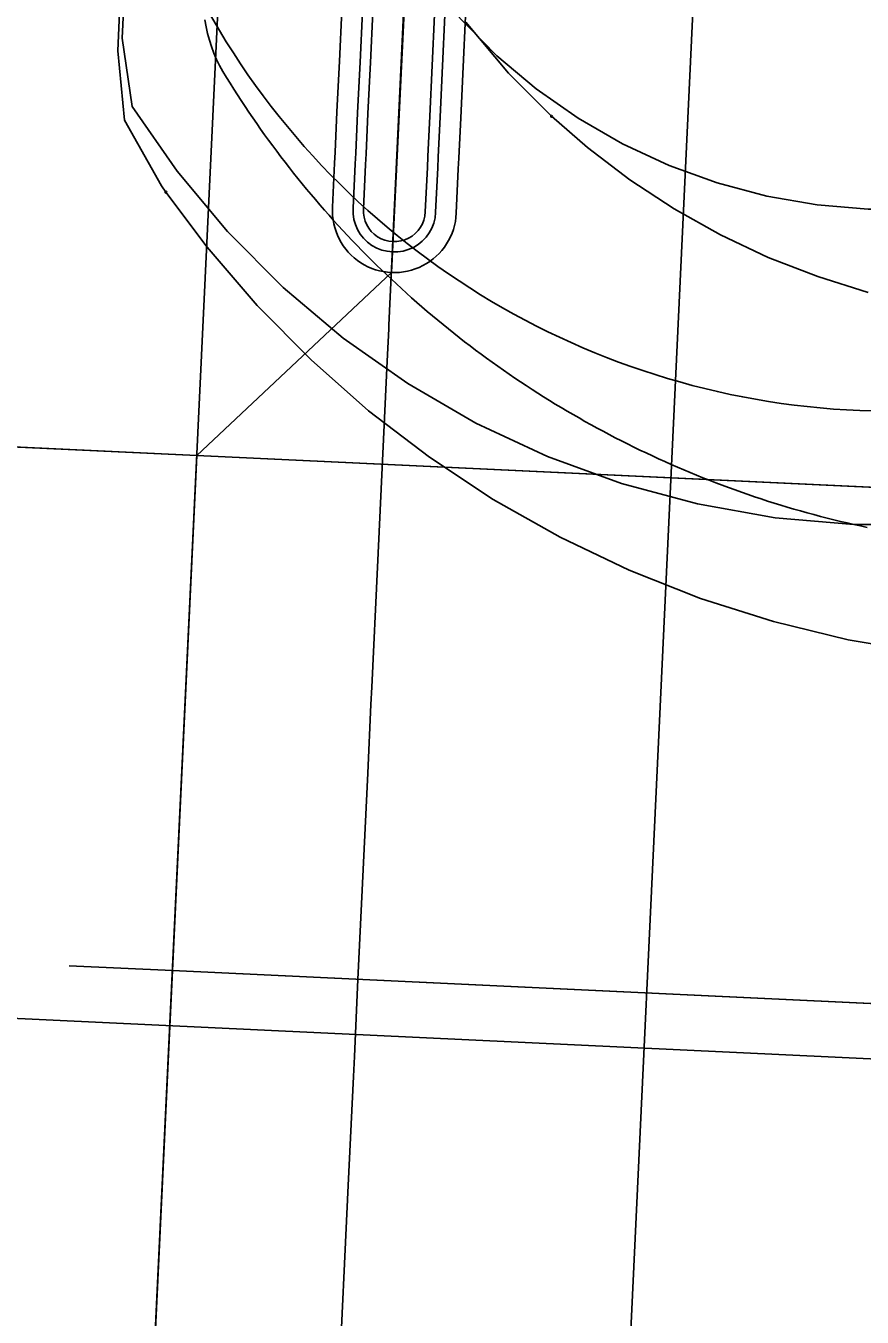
# Model space of a CAD drawing. Extents: x -70 to 701944, y -4 to 666871.
# Drawn here: x 668299.4 to 668339.9, y 655327.1 to 655389.7 of the extents above; entities that cross this region are included whole.
import ezdxf

# ---------------------------------------------------------------- set-up
doc = ezdxf.new("R2010")
doc.units = 0
for name, color, linetype in [('R_Detour', 7, 'Continuous'), ('R_Horz Alg', 7, 'Continuous'), ('R_No Plot', 7, 'Continuous'), ('R_Proposed Road', 7, 'Continuous'), ('R_Striping', 7, 'Continuous'), ('T_Indications', 7, 'Continuous'), ('T_Vehicle Path Lt Minor', 7, 'Continuous')]:
    doc.layers.add(name, color=color, linetype=linetype)

msp = doc.modelspace()

# ---------------------------------------------------------------- linework, layer by layer
at = {"layer": 'R_Detour'}
for p, q in [((668166.988, 655375.481), (668307.659, 655368.842)), ((668574.228, 655356.261), (668307.659, 655368.842)), ((668521.837, 655333.706), (668306.48, 655343.87))]:
    msp.add_line(p, q, dxfattribs=at)
at = {"layer": 'R_Horz Alg'}
msp.add_line((668254.91, 654251.158), (668327.609, 655791.558), dxfattribs=at)
msp.add_lwpolyline([(668301.486, 655344.106), (668306.48, 655343.87)], dxfattribs=at)
at = {"layer": 'R_No Plot'}
msp.add_line((668199.858, 655346.223), (668392.433, 655337.134), dxfattribs=at)
for points in [[(668325.001, 655543.218), (668258.476, 655546.358), (668255.545, 655489.61), (668252.147, 655468.822), (668245.226, 655445.878), (668235.686, 655424.798), (668224.715, 655400.763), (668221.46, 655391.119), (668219.081, 655382.386), (668217.128, 655373.115), (668307.659, 655368.842), (668317.09, 655377.711), (668318.338, 655403.377)], [(668318.338, 655403.377), (668317.09, 655377.711), (668307.662, 655368.842), (668394.009, 655364.767), (668395.57, 655372.491), (668396.311, 655376.998), (668393.982, 655399.807)], [(668217.125, 655373.115), (668213.566, 655355.069), (668212.935, 655313.246), (668210.906, 655248.269), (668292.713, 655244.408), (668293.735, 655264.72), (668302.839, 655266.708), (668307.659, 655368.842)], [(668307.659, 655368.842), (668394.008, 655364.767), (668392.694, 655360.076), (668390.904, 655355.244), (668388.887, 655350.908), (668387.164, 655347.778), (668384.625, 655343.825), (668381.982, 655340.307), (668306.48, 655343.87)], [(668306.48, 655343.87), (668381.988, 655340.306), (668372.533, 655329.215), (668356.027, 655321.509), (668305.54, 655323.892)]]:
    msp.add_lwpolyline(points, close=True, dxfattribs=at)
at = {"layer": 'R_Proposed Road'}
for points in [[(668314.236, 655380.865), (668314.236, 655380.872), (668314.337, 655383.02), (668314.362, 655383.542), (668314.454, 655385.495), (668314.571, 655387.96), (668314.687, 655390.415)], [(668315.235, 655380.818), (668315.235, 655380.825), (668315.336, 655382.973), (668315.361, 655383.495), (668315.453, 655385.448), (668315.57, 655387.913), (668315.685, 655390.368)], [(668315.734, 655380.795), (668315.734, 655380.801), (668315.836, 655382.949), (668315.86, 655383.472), (668315.953, 655385.424), (668316.069, 655387.889), (668316.185, 655390.345)], [(668318.731, 655380.653), (668318.731, 655380.66), (668318.832, 655382.808), (668318.857, 655383.33), (668318.949, 655385.283), (668319.066, 655387.748), (668319.182, 655390.203)], [(668319.23, 655380.63), (668319.231, 655380.636), (668319.332, 655382.784), (668319.357, 655383.307), (668319.449, 655385.259), (668319.565, 655387.724), (668319.681, 655390.18)], [(668320.229, 655380.583), (668320.229, 655380.589), (668320.331, 655382.737), (668320.355, 655383.26), (668320.448, 655385.212), (668320.564, 655387.677), (668320.68, 655390.133)]]:
    msp.add_lwpolyline(points, dxfattribs=at)
for radius in [3, 2, 1.5]:
    msp.add_arc((668317.232, 655380.707), radius, 176.91648, 357.67935, dxfattribs=at)
at = {"layer": 'R_Striping'}
msp.add_lwpolyline([(668325.561, 655260.194), (668325.688, 655262.871), (668326.088, 655271.352), (668326.159, 655272.86), (668326.631, 655282.849), (668327.102, 655292.837), (668327.574, 655302.826), (668328.045, 655312.815), (668328.493, 655322.308), (668332.273, 655402.729), (668332.266, 655402.924)], dxfattribs=at)
at = {"layer": 'T_Indications'}
msp.add_lwpolyline([(668314.528, 655323.468), (668314.999, 655333.457), (668315.248, 655338.743), (668315.294, 655339.704), (668315.47, 655343.446), (668315.942, 655353.434), (668316.1, 655356.778), (668316.139, 655357.61), (668316.413, 655363.423), (668316.885, 655373.412), (668316.959, 655374.981), (668316.967, 655375.163), (668317.356, 655383.401), (668317.796, 655392.716)], dxfattribs=at)
at = {"layer": 'T_Vehicle Path Lt Minor'}
for points in [[(668304.201, 655392.399), (668304.043, 655389.069), (668304.531, 655385.761), (668306.707, 655382.626), (668309.15, 655379.692), (668311.84, 655376.984), (668314.758, 655374.521), (668317.881, 655372.324), (668321.184, 655370.408), (668324.643, 655368.789), (668328.231, 655367.48), (668331.92, 655366.49), (668335.681, 655365.827), (668339.486, 655365.497), (668343.306, 655365.501), (668347.11, 655365.84), (668350.871, 655366.511), (668354.558, 655367.509), (668358.143, 655368.827), (668361.6, 655370.454), (668364.9, 655372.378)], [(668303.987, 655391.798), (668303.842, 655388.462), (668304.16, 655385.093), (668305.952, 655381.91), (668306.165, 655381.605)], [(668320.055, 655390.415), (668322.2, 655388.218), (668324.102, 655386.617), (668326.137, 655385.19), (668328.288, 655383.948), (668330.539, 655382.899), (668332.873, 655382.053), (668335.271, 655381.414), (668337.715, 655380.988), (668340.187, 655380.779), (668342.667, 655380.787), (668345.137, 655381.012), (668347.577, 655381.453), (668349.969, 655382.107), (668352.293, 655382.967), (668354.534, 655384.028), (668356.672, 655385.281), (668358.692, 655386.716), (668360.579, 655388.323), (668362.317, 655390.09)], [(668308.053, 655389.955), (668308.111, 655389.626), (668308.184, 655389.301), (668308.271, 655388.979), (668308.373, 655388.662), (668308.489, 655388.35), (668308.62, 655388.043), (668308.766, 655387.743), (668308.926, 655387.451), (668309.1, 655387.167), (668309.276, 655386.884), (668309.454, 655386.602), (668309.634, 655386.321), (668309.816, 655386.042), (668310, 655385.764), (668310.186, 655385.487), (668310.373, 655385.212), (668310.563, 655384.937), (668310.754, 655384.664), (668310.947, 655384.393), (668311.143, 655384.123), (668311.34, 655383.854), (668311.539, 655383.586), (668311.739, 655383.32), (668311.942, 655383.056), (668312.146, 655382.792), (668312.353, 655382.53), (668312.561, 655382.27), (668312.771, 655382.011), (668312.982, 655381.754), (668313.196, 655381.498), (668313.411, 655381.243), (668313.628, 655380.99), (668313.847, 655380.738), (668314.067, 655380.488), (668314.289, 655380.24), (668314.513, 655379.993), (668314.739, 655379.748), (668314.966, 655379.504), (668315.195, 655379.262), (668315.426, 655379.021), (668315.658, 655378.782), (668315.892, 655378.544), (668316.128, 655378.309), (668316.365, 655378.075), (668316.604, 655377.842), (668316.844, 655377.611), (668317.086, 655377.382), (668317.33, 655377.155), (668317.575, 655376.929), (668317.822, 655376.705), (668318.07, 655376.482), (668318.32, 655376.262), (668318.571, 655376.043), (668318.824, 655375.826), (668319.079, 655375.61), (668319.335, 655375.396), (668319.592, 655375.185), (668319.851, 655374.975), (668320.111, 655374.766), (668320.373, 655374.56), (668320.636, 655374.355), (668320.9, 655374.152), (668321.166, 655373.951), (668321.434, 655373.752), (668321.702, 655373.555), (668321.972, 655373.36), (668322.244, 655373.166), (668322.516, 655372.974), (668322.791, 655372.785), (668323.066, 655372.597), (668323.343, 655372.411), (668323.62, 655372.227), (668323.9, 655372.045), (668324.18, 655371.865), (668324.462, 655371.686), (668324.745, 655371.51), (668325.029, 655371.336), (668325.314, 655371.164), (668325.601, 655370.993), (668325.889, 655370.825), (668326.177, 655370.659), (668326.467, 655370.494), (668326.759, 655370.332), (668327.051, 655370.172), (668327.344, 655370.014), (668327.639, 655369.857), (668327.934, 655369.703), (668328.231, 655369.551), (668328.528, 655369.401), (668328.827, 655369.253), (668329.127, 655369.107), (668329.428, 655368.963), (668329.729, 655368.821), (668330.032, 655368.682), (668330.336, 655368.544), (668330.64, 655368.409), (668330.946, 655368.275), (668331.252, 655368.144), (668331.559, 655368.015), (668331.868, 655367.888), (668332.177, 655367.763), (668332.487, 655367.641), (668332.797, 655367.52), (668333.109, 655367.402), (668333.421, 655367.286), (668333.735, 655367.172), (668334.049, 655367.06), (668334.363, 655366.95), (668334.679, 655366.843), (668334.995, 655366.737), (668335.312, 655366.634), (668335.63, 655366.533), (668335.948, 655366.435), (668336.267, 655366.338), (668336.587, 655366.244), (668336.907, 655366.152), (668337.228, 655366.062), (668337.55, 655365.974), (668337.872, 655365.889), (668338.195, 655365.806), (668338.518, 655365.725), (668338.842, 655365.646), (668339.167, 655365.57), (668339.492, 655365.495), (668339.817, 655365.424), (668340.143, 655365.354)], [(668320.687, 655389.839), (668322.765, 655387.375), (668324.66, 655385.46), (668324.848, 655385.285)], [(668324.848, 655385.285), (668326.593, 655383.767), (668328.639, 655382.212), (668330.787, 655380.802), (668333.026, 655379.545), (668335.347, 655378.446), (668337.738, 655377.511), (668340.188, 655376.744)], [(668306.165, 655381.605), (668308.17, 655378.932), (668310.588, 655376.114), (668313.196, 655373.471), (668315.981, 655371.014), (668318.929, 655368.756), (668322.026, 655366.707), (668325.259, 655364.878), (668328.61, 655363.277), (668332.064, 655361.911), (668335.604, 655360.788), (668339.214, 655359.913), (668342.876, 655359.29)]]:
    msp.add_lwpolyline(points, dxfattribs=at)
for centre in [(668324.848, 655385.285), (668324.848, 655385.285), (668306.165, 655381.605), (668306.165, 655381.605)]:
    msp.add_circle(centre, 0.0417, dxfattribs=at)
msp.add_arc((668341.347, 655408.994), 38.007, 209.03962, 30.59394, dxfattribs=at)

doc.saveas('drawing.dxf')
